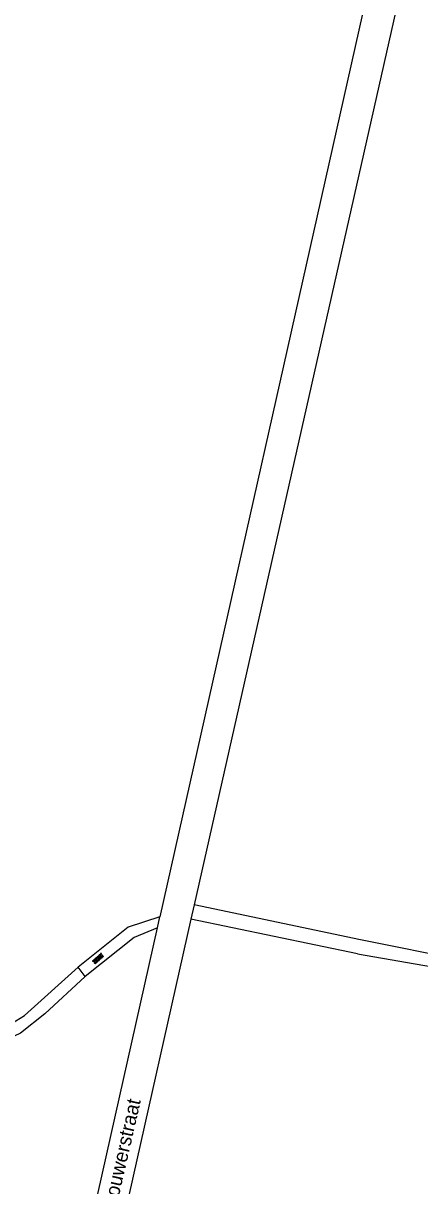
# Model space of a CAD drawing. Extents: x 124000 to 129000, y 395500 to 397503.
# Drawn here: x 128527.9 to 128597.6, y 396400.8 to 396605.3 of the extents above; entities that cross this region are included whole.
import ezdxf

# ---------------------------------------------------------------- set-up
doc = ezdxf.new("R2010")
doc.units = 0
for name, color, linetype in [('gg-anno-openbare ruimte label', 7, 'Continuous'), ('gg-knt-onverhard', 7, 'Continuous'), ('gg-knt-verharding', 7, 'Continuous'), ('gt-grn-weggrens', 7, 'Continuous'), ('gt-symb-overige verharding', 7, 'Continuous')]:
    doc.layers.add(name, color=color, linetype=linetype)

# ---------------------------------------------------------------- blocks, each defined once
blk = doc.blocks.new('gt0-OVH')
at = {"layer": 'gt-symb-overige verharding'}
for points in [[(-0.97, 0.3), (-0.97, 0.31), (-0.96, 0.32), (-0.97, 0.33), (-0.97, 0.34), (-0.98, 0.35), (-0.99, 0.35), (-1, 0.36), (-1.01, 0.35), (-1.02, 0.35), (-1.03, 0.34), (-1.03, 0.33), (-1.04, 0.32), (-1.03, 0.31), (-1.03, 0.3), (-1.02, 0.29), (-1.01, 0.29), (-1, 0.28), (-0.99, 0.29), (-0.98, 0.29)], [(-0.87, 0.11), (-0.87, 0.12), (-0.86, 0.13), (-0.87, 0.14), (-0.87, 0.15), (-0.88, 0.16), (-0.89, 0.16), (-0.9, 0.16), (-0.91, 0.16), (-0.92, 0.16), (-0.93, 0.15), (-0.93, 0.14), (-0.94, 0.13), (-0.93, 0.12), (-0.93, 0.11), (-0.92, 0.1), (-0.91, 0.09), (-0.9, 0.09), (-0.89, 0.09), (-0.88, 0.1)], [(-0.77, 0.3), (-0.77, 0.31), (-0.76, 0.32), (-0.77, 0.33), (-0.77, 0.34), (-0.78, 0.35), (-0.79, 0.35), (-0.8, 0.36), (-0.81, 0.35), (-0.82, 0.35), (-0.83, 0.34), (-0.83, 0.33), (-0.84, 0.32), (-0.83, 0.31), (-0.83, 0.3), (-0.82, 0.29), (-0.81, 0.29), (-0.8, 0.28), (-0.79, 0.29), (-0.78, 0.29)], [(-0.67, 0.11), (-0.67, 0.12), (-0.66, 0.13), (-0.67, 0.14), (-0.67, 0.15), (-0.68, 0.16), (-0.69, 0.16), (-0.7, 0.16), (-0.71, 0.16), (-0.72, 0.16), (-0.73, 0.15), (-0.73, 0.14), (-0.74, 0.13), (-0.73, 0.12), (-0.73, 0.11), (-0.72, 0.1), (-0.71, 0.09), (-0.7, 0.09), (-0.69, 0.09), (-0.68, 0.1)], [(-0.57, 0.3), (-0.57, 0.31), (-0.56, 0.32), (-0.57, 0.33), (-0.57, 0.34), (-0.58, 0.35), (-0.59, 0.35), (-0.6, 0.36), (-0.61, 0.35), (-0.62, 0.35), (-0.63, 0.34), (-0.63, 0.33), (-0.64, 0.32), (-0.63, 0.31), (-0.63, 0.3), (-0.62, 0.29), (-0.61, 0.29), (-0.6, 0.28), (-0.59, 0.29), (-0.58, 0.29)], [(-0.47, 0.11), (-0.47, 0.12), (-0.46, 0.13), (-0.47, 0.14), (-0.47, 0.15), (-0.48, 0.16), (-0.49, 0.16), (-0.5, 0.16), (-0.51, 0.16), (-0.52, 0.16), (-0.53, 0.15), (-0.53, 0.14), (-0.54, 0.13), (-0.53, 0.12), (-0.53, 0.11), (-0.52, 0.1), (-0.51, 0.09), (-0.5, 0.09), (-0.49, 0.09), (-0.48, 0.1)], [(-0.37, 0.3), (-0.37, 0.31), (-0.36, 0.32), (-0.37, 0.33), (-0.37, 0.34), (-0.38, 0.35), (-0.39, 0.35), (-0.4, 0.36), (-0.41, 0.35), (-0.42, 0.35), (-0.43, 0.34), (-0.43, 0.33), (-0.44, 0.32), (-0.43, 0.31), (-0.43, 0.3), (-0.42, 0.29), (-0.41, 0.29), (-0.4, 0.28), (-0.39, 0.29), (-0.38, 0.29)], [(-0.27, 0.11), (-0.27, 0.12), (-0.26, 0.13), (-0.27, 0.14), (-0.27, 0.15), (-0.28, 0.16), (-0.29, 0.16), (-0.3, 0.16), (-0.31, 0.16), (-0.32, 0.16), (-0.33, 0.15), (-0.33, 0.14), (-0.34, 0.13), (-0.33, 0.12), (-0.33, 0.11), (-0.32, 0.1), (-0.31, 0.09), (-0.3, 0.09), (-0.29, 0.09), (-0.28, 0.1)], [(-0.17, 0.3), (-0.17, 0.31), (-0.16, 0.32), (-0.17, 0.33), (-0.17, 0.34), (-0.18, 0.35), (-0.19, 0.35), (-0.2, 0.36), (-0.21, 0.35), (-0.22, 0.35), (-0.23, 0.34), (-0.23, 0.33), (-0.24, 0.32), (-0.23, 0.31), (-0.23, 0.3), (-0.22, 0.29), (-0.21, 0.29), (-0.2, 0.28), (-0.19, 0.29), (-0.18, 0.29)], [(-0.07, 0.11), (-0.07, 0.12), (-0.06, 0.13), (-0.07, 0.14), (-0.07, 0.15), (-0.08, 0.16), (-0.09, 0.16), (-0.1, 0.16), (-0.11, 0.16), (-0.12, 0.16), (-0.13, 0.15), (-0.13, 0.14), (-0.14, 0.13), (-0.13, 0.12), (-0.13, 0.11), (-0.12, 0.1), (-0.11, 0.09), (-0.1, 0.09), (-0.09, 0.09), (-0.08, 0.1)], [(0.03, 0.3), (0.03, 0.31), (0.04, 0.32), (0.03, 0.33), (0.03, 0.34), (0.02, 0.35), (0.01, 0.35), (0, 0.36), (-0.01, 0.35), (-0.02, 0.35), (-0.03, 0.34), (-0.03, 0.33), (-0.04, 0.32), (-0.03, 0.31), (-0.03, 0.3), (-0.02, 0.29), (-0.01, 0.29), (0, 0.28), (0.01, 0.29), (0.02, 0.29)], [(0.13, 0.11), (0.13, 0.12), (0.14, 0.13), (0.13, 0.14), (0.13, 0.15), (0.12, 0.16), (0.11, 0.16), (0.1, 0.16), (0.09, 0.16), (0.08, 0.16), (0.07, 0.15), (0.07, 0.14), (0.06, 0.13), (0.07, 0.12), (0.07, 0.11), (0.08, 0.1), (0.09, 0.09), (0.1, 0.09), (0.11, 0.09), (0.12, 0.1)], [(0.23, 0.3), (0.23, 0.31), (0.24, 0.32), (0.23, 0.33), (0.23, 0.34), (0.22, 0.35), (0.21, 0.35), (0.2, 0.36), (0.19, 0.35), (0.18, 0.35), (0.17, 0.34), (0.17, 0.33), (0.16, 0.32), (0.17, 0.31), (0.17, 0.3), (0.18, 0.29), (0.19, 0.29), (0.2, 0.28), (0.21, 0.29), (0.22, 0.29)], [(0.33, 0.11), (0.33, 0.12), (0.34, 0.13), (0.33, 0.14), (0.33, 0.15), (0.32, 0.16), (0.31, 0.16), (0.3, 0.16), (0.29, 0.16), (0.28, 0.16), (0.27, 0.15), (0.27, 0.14), (0.26, 0.13), (0.27, 0.12), (0.27, 0.11), (0.28, 0.1), (0.29, 0.09), (0.3, 0.09), (0.31, 0.09), (0.32, 0.1)], [(0.43, 0.3), (0.43, 0.31), (0.44, 0.32), (0.43, 0.33), (0.43, 0.34), (0.42, 0.35), (0.41, 0.35), (0.4, 0.36), (0.39, 0.35), (0.38, 0.35), (0.37, 0.34), (0.37, 0.33), (0.36, 0.32), (0.37, 0.31), (0.37, 0.3), (0.38, 0.29), (0.39, 0.29), (0.4, 0.28), (0.41, 0.29), (0.42, 0.29)], [(0.53, 0.11), (0.53, 0.12), (0.54, 0.13), (0.53, 0.14), (0.53, 0.15), (0.52, 0.16), (0.51, 0.16), (0.5, 0.16), (0.49, 0.16), (0.48, 0.16), (0.47, 0.15), (0.47, 0.14), (0.46, 0.13), (0.47, 0.12), (0.47, 0.11), (0.48, 0.1), (0.49, 0.09), (0.5, 0.09), (0.51, 0.09), (0.52, 0.1)], [(0.63, 0.3), (0.63, 0.31), (0.64, 0.32), (0.63, 0.33), (0.63, 0.34), (0.62, 0.35), (0.61, 0.35), (0.6, 0.36), (0.59, 0.35), (0.58, 0.35), (0.57, 0.34), (0.57, 0.33), (0.56, 0.32), (0.57, 0.31), (0.57, 0.3), (0.58, 0.29), (0.59, 0.29), (0.6, 0.28), (0.61, 0.29), (0.62, 0.29)], [(0.73, 0.11), (0.73, 0.12), (0.74, 0.13), (0.73, 0.14), (0.73, 0.15), (0.72, 0.16), (0.71, 0.16), (0.7, 0.16), (0.69, 0.16), (0.68, 0.16), (0.67, 0.15), (0.67, 0.14), (0.66, 0.13), (0.67, 0.12), (0.67, 0.11), (0.68, 0.1), (0.69, 0.09), (0.7, 0.09), (0.71, 0.09), (0.72, 0.1)], [(0.83, 0.3), (0.83, 0.31), (0.84, 0.32), (0.83, 0.33), (0.83, 0.34), (0.82, 0.35), (0.81, 0.35), (0.8, 0.36), (0.79, 0.35), (0.78, 0.35), (0.77, 0.34), (0.77, 0.33), (0.76, 0.32), (0.77, 0.31), (0.77, 0.3), (0.78, 0.29), (0.79, 0.29), (0.8, 0.28), (0.81, 0.29), (0.82, 0.29)], [(0.93, 0.11), (0.93, 0.12), (0.94, 0.13), (0.93, 0.14), (0.93, 0.15), (0.92, 0.16), (0.91, 0.16), (0.9, 0.16), (0.89, 0.16), (0.88, 0.16), (0.87, 0.15), (0.87, 0.14), (0.86, 0.13), (0.87, 0.12), (0.87, 0.11), (0.88, 0.1), (0.89, 0.09), (0.9, 0.09), (0.91, 0.09), (0.92, 0.1)], [(1.03, 0.3), (1.03, 0.31), (1.04, 0.32), (1.03, 0.33), (1.03, 0.34), (1.02, 0.35), (1.01, 0.35), (1, 0.36), (0.99, 0.35), (0.98, 0.35), (0.97, 0.34), (0.97, 0.33), (0.96, 0.32), (0.97, 0.31), (0.97, 0.3), (0.98, 0.29), (0.99, 0.29), (1, 0.28), (1.01, 0.29), (1.02, 0.29)], [(-0.97, -0.14), (-0.97, -0.13), (-0.96, -0.12), (-0.97, -0.11), (-0.97, -0.1), (-0.98, -0.09), (-0.99, -0.09), (-1, -0.08), (-1.01, -0.09), (-1.02, -0.09), (-1.03, -0.1), (-1.03, -0.11), (-1.04, -0.12), (-1.03, -0.13), (-1.03, -0.14), (-1.02, -0.15), (-1.01, -0.15), (-1, -0.16), (-0.99, -0.15), (-0.98, -0.15)], [(-0.87, -0.33), (-0.87, -0.32), (-0.86, -0.31), (-0.87, -0.3), (-0.87, -0.29), (-0.88, -0.28), (-0.89, -0.28), (-0.9, -0.28), (-0.91, -0.28), (-0.92, -0.28), (-0.93, -0.29), (-0.93, -0.3), (-0.94, -0.31), (-0.93, -0.32), (-0.93, -0.33), (-0.92, -0.34), (-0.91, -0.35), (-0.9, -0.35), (-0.89, -0.35), (-0.88, -0.34)], [(-0.77, -0.14), (-0.77, -0.13), (-0.76, -0.12), (-0.77, -0.11), (-0.77, -0.1), (-0.78, -0.09), (-0.79, -0.09), (-0.8, -0.08), (-0.81, -0.09), (-0.82, -0.09), (-0.83, -0.1), (-0.83, -0.11), (-0.84, -0.12), (-0.83, -0.13), (-0.83, -0.14), (-0.82, -0.15), (-0.81, -0.15), (-0.8, -0.16), (-0.79, -0.15), (-0.78, -0.15)], [(-0.67, -0.33), (-0.67, -0.32), (-0.66, -0.31), (-0.67, -0.3), (-0.67, -0.29), (-0.68, -0.28), (-0.69, -0.28), (-0.7, -0.28), (-0.71, -0.28), (-0.72, -0.28), (-0.73, -0.29), (-0.73, -0.3), (-0.74, -0.31), (-0.73, -0.32), (-0.73, -0.33), (-0.72, -0.34), (-0.71, -0.35), (-0.7, -0.35), (-0.69, -0.35), (-0.68, -0.34)], [(-0.57, -0.14), (-0.57, -0.13), (-0.56, -0.12), (-0.57, -0.11), (-0.57, -0.1), (-0.58, -0.09), (-0.59, -0.09), (-0.6, -0.08), (-0.61, -0.09), (-0.62, -0.09), (-0.63, -0.1), (-0.63, -0.11), (-0.64, -0.12), (-0.63, -0.13), (-0.63, -0.14), (-0.62, -0.15), (-0.61, -0.15), (-0.6, -0.16), (-0.59, -0.15), (-0.58, -0.15)], [(-0.47, -0.33), (-0.47, -0.32), (-0.46, -0.31), (-0.47, -0.3), (-0.47, -0.29), (-0.48, -0.28), (-0.49, -0.28), (-0.5, -0.28), (-0.51, -0.28), (-0.52, -0.28), (-0.53, -0.29), (-0.53, -0.3), (-0.54, -0.31), (-0.53, -0.32), (-0.53, -0.33), (-0.52, -0.34), (-0.51, -0.35), (-0.5, -0.35), (-0.49, -0.35), (-0.48, -0.34)], [(-0.37, -0.14), (-0.37, -0.13), (-0.36, -0.12), (-0.37, -0.11), (-0.37, -0.1), (-0.38, -0.09), (-0.39, -0.09), (-0.4, -0.08), (-0.41, -0.09), (-0.42, -0.09), (-0.43, -0.1), (-0.43, -0.11), (-0.44, -0.12), (-0.43, -0.13), (-0.43, -0.14), (-0.42, -0.15), (-0.41, -0.15), (-0.4, -0.16), (-0.39, -0.15), (-0.38, -0.15)], [(-0.27, -0.33), (-0.27, -0.32), (-0.26, -0.31), (-0.27, -0.3), (-0.27, -0.29), (-0.28, -0.28), (-0.29, -0.28), (-0.3, -0.28), (-0.31, -0.28), (-0.32, -0.28), (-0.33, -0.29), (-0.33, -0.3), (-0.34, -0.31), (-0.33, -0.32), (-0.33, -0.33), (-0.32, -0.34), (-0.31, -0.35), (-0.3, -0.35), (-0.29, -0.35), (-0.28, -0.34)], [(-0.17, -0.14), (-0.17, -0.13), (-0.16, -0.12), (-0.17, -0.11), (-0.17, -0.1), (-0.18, -0.09), (-0.19, -0.09), (-0.2, -0.08), (-0.21, -0.09), (-0.22, -0.09), (-0.23, -0.1), (-0.23, -0.11), (-0.24, -0.12), (-0.23, -0.13), (-0.23, -0.14), (-0.22, -0.15), (-0.21, -0.15), (-0.2, -0.16), (-0.19, -0.15), (-0.18, -0.15)], [(-0.07, -0.33), (-0.07, -0.32), (-0.06, -0.31), (-0.07, -0.3), (-0.07, -0.29), (-0.08, -0.28), (-0.09, -0.28), (-0.1, -0.28), (-0.11, -0.28), (-0.12, -0.28), (-0.13, -0.29), (-0.13, -0.3), (-0.14, -0.31), (-0.13, -0.32), (-0.13, -0.33), (-0.12, -0.34), (-0.11, -0.35), (-0.1, -0.35), (-0.09, -0.35), (-0.08, -0.34)], [(0.03, -0.14), (0.03, -0.13), (0.04, -0.12), (0.03, -0.11), (0.03, -0.1), (0.02, -0.09), (0.01, -0.09), (0, -0.08), (-0.01, -0.09), (-0.02, -0.09), (-0.03, -0.1), (-0.03, -0.11), (-0.04, -0.12), (-0.03, -0.13), (-0.03, -0.14), (-0.02, -0.15), (-0.01, -0.15), (0, -0.16), (0.01, -0.15), (0.02, -0.15)], [(0.13, -0.33), (0.13, -0.32), (0.14, -0.31), (0.13, -0.3), (0.13, -0.29), (0.12, -0.28), (0.11, -0.28), (0.1, -0.28), (0.09, -0.28), (0.08, -0.28), (0.07, -0.29), (0.07, -0.3), (0.06, -0.31), (0.07, -0.32), (0.07, -0.33), (0.08, -0.34), (0.09, -0.35), (0.1, -0.35), (0.11, -0.35), (0.12, -0.34)], [(0.23, -0.14), (0.23, -0.13), (0.24, -0.12), (0.23, -0.11), (0.23, -0.1), (0.22, -0.09), (0.21, -0.09), (0.2, -0.08), (0.19, -0.09), (0.18, -0.09), (0.17, -0.1), (0.17, -0.11), (0.16, -0.12), (0.17, -0.13), (0.17, -0.14), (0.18, -0.15), (0.19, -0.15), (0.2, -0.16), (0.21, -0.15), (0.22, -0.15)], [(0.33, -0.33), (0.33, -0.32), (0.34, -0.31), (0.33, -0.3), (0.33, -0.29), (0.32, -0.28), (0.31, -0.28), (0.3, -0.28), (0.29, -0.28), (0.28, -0.28), (0.27, -0.29), (0.27, -0.3), (0.26, -0.31), (0.27, -0.32), (0.27, -0.33), (0.28, -0.34), (0.29, -0.35), (0.3, -0.35), (0.31, -0.35), (0.32, -0.34)], [(0.43, -0.14), (0.43, -0.13), (0.44, -0.12), (0.43, -0.11), (0.43, -0.1), (0.42, -0.09), (0.41, -0.09), (0.4, -0.08), (0.39, -0.09), (0.38, -0.09), (0.37, -0.1), (0.37, -0.11), (0.36, -0.12), (0.37, -0.13), (0.37, -0.14), (0.38, -0.15), (0.39, -0.15), (0.4, -0.16), (0.41, -0.15), (0.42, -0.15)], [(0.53, -0.33), (0.53, -0.32), (0.54, -0.31), (0.53, -0.3), (0.53, -0.29), (0.52, -0.28), (0.51, -0.28), (0.5, -0.28), (0.49, -0.28), (0.48, -0.28), (0.47, -0.29), (0.47, -0.3), (0.46, -0.31), (0.47, -0.32), (0.47, -0.33), (0.48, -0.34), (0.49, -0.35), (0.5, -0.35), (0.51, -0.35), (0.52, -0.34)], [(0.63, -0.14), (0.63, -0.13), (0.64, -0.12), (0.63, -0.11), (0.63, -0.1), (0.62, -0.09), (0.61, -0.09), (0.6, -0.08), (0.59, -0.09), (0.58, -0.09), (0.57, -0.1), (0.57, -0.11), (0.56, -0.12), (0.57, -0.13), (0.57, -0.14), (0.58, -0.15), (0.59, -0.15), (0.6, -0.16), (0.61, -0.15), (0.62, -0.15)], [(0.73, -0.33), (0.73, -0.32), (0.74, -0.31), (0.73, -0.3), (0.73, -0.29), (0.72, -0.28), (0.71, -0.28), (0.7, -0.28), (0.69, -0.28), (0.68, -0.28), (0.67, -0.29), (0.67, -0.3), (0.66, -0.31), (0.67, -0.32), (0.67, -0.33), (0.68, -0.34), (0.69, -0.35), (0.7, -0.35), (0.71, -0.35), (0.72, -0.34)], [(0.83, -0.14), (0.83, -0.13), (0.84, -0.12), (0.83, -0.11), (0.83, -0.1), (0.82, -0.09), (0.81, -0.09), (0.8, -0.08), (0.79, -0.09), (0.78, -0.09), (0.77, -0.1), (0.77, -0.11), (0.76, -0.12), (0.77, -0.13), (0.77, -0.14), (0.78, -0.15), (0.79, -0.15), (0.8, -0.16), (0.81, -0.15), (0.82, -0.15)], [(0.93, -0.33), (0.93, -0.32), (0.94, -0.31), (0.93, -0.3), (0.93, -0.29), (0.92, -0.28), (0.91, -0.28), (0.9, -0.28), (0.89, -0.28), (0.88, -0.28), (0.87, -0.29), (0.87, -0.3), (0.86, -0.31), (0.87, -0.32), (0.87, -0.33), (0.88, -0.34), (0.89, -0.35), (0.9, -0.35), (0.91, -0.35), (0.92, -0.34)], [(1.03, -0.14), (1.03, -0.13), (1.04, -0.12), (1.03, -0.11), (1.03, -0.1), (1.02, -0.09), (1.01, -0.09), (1, -0.08), (0.99, -0.09), (0.98, -0.09), (0.97, -0.1), (0.97, -0.11), (0.96, -0.12), (0.97, -0.13), (0.97, -0.14), (0.98, -0.15), (0.99, -0.15), (1, -0.16), (1.01, -0.15), (1.02, -0.15)]]:
    blk.add_lwpolyline(points, close=True, dxfattribs=at)

msp = doc.modelspace()

# ---------------------------------------------------------------- linework, layer by layer
at = {"layer": 'gg-knt-onverhard'}
for p, q in [((128587.2, 396444.1), (128557.94, 396450.21)), ((128586.62, 396441.59), (128557.38, 396447.74))]:
    msp.add_line(p, q, dxfattribs=at)
for points in [[(128632.47, 396638.97), (128723.75, 396617.11), (128722.8, 396608.26), (128715.04, 396570.93), (128711.18, 396546.33), (128705.75, 396528.3), (128701.11, 396508.06), (128699.74, 396500), (128699.16, 396496.33), (128698.44, 396492.39), (128697.33, 396487.51), (128696.88, 396484.64), (128692.69, 396466.96), (128686, 396437.99), (128683.65, 396430.9), (128681.31, 396427.72), (128676.66, 396425.28), (128665.12, 396427.23), (128605.3, 396440.42), (128587.2, 396444.1)], [(128551.92, 396448.11), (128546.34, 396446.28), (128537.53, 396439.25)], [(128551.49, 396446.18), (128547.38, 396444.47), (128538.81, 396437.64)], [(128586.62, 396441.59), (128601.16, 396439.08), (128676.89, 396422.05), (128679.53, 396419.83), (128679.34, 396417.13), (128663.65, 396336.47)], [(128522.73, 396427.51), (128528.12, 396430.74), (128537.53, 396439.25)], [(128538.81, 396437.64), (128531.68, 396431.07), (128527.4, 396427.66), (128522.05, 396425.13), (128518.16, 396424.94), (128511.55, 396426.01), (128497.15, 396430.49), (128477.11, 396435.64), (128471.57, 396435.55), (128469.52, 396435.3)]]:
    msp.add_lwpolyline(points, dxfattribs=at)
at = {"layer": 'gg-knt-verharding'}
for p, q in [((128594.76, 396639.11), (128551.92, 396448.11)), ((128597.59, 396626.23), (128557.94, 396450.21)), ((128557.94, 396450.21), (128557.38, 396447.74)), ((128557.38, 396447.74), (128543.61, 396386.55)), ((128551.49, 396446.18), (128551.92, 396448.11)), ((128538.26, 396387.2), (128551.49, 396446.18))]:
    msp.add_line(p, q, dxfattribs=at)
at = {"layer": 'gt-grn-weggrens'}
msp.add_line((128538.81, 396437.64), (128537.53, 396439.25), dxfattribs=at)

# ---------------------------------------------------------------- block references
at = {"layer": 'gt-symb-overige verharding', "rotation": 41.99999127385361}
msp.add_blockref('gt0-OVH', (128541.06, 396440.77), dxfattribs=at)

# ---------------------------------------------------------------- texts
at = {"layer": 'gg-anno-openbare ruimte label'}
msp.add_text('Daniel de Brouwerstraat', height=2.5, rotation=77.1, dxfattribs=at).set_placement((128540.58, 396380.84))

doc.saveas('drawing.dxf')
